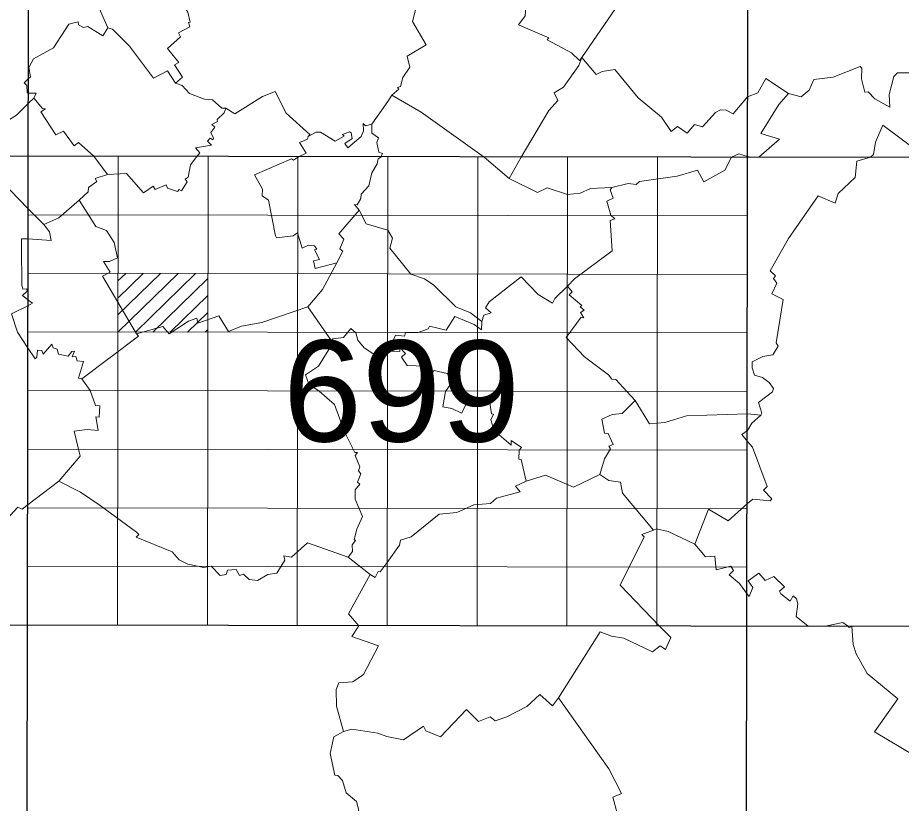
# Model space of a CAD drawing. Extents: x 487425 to 492029, y 4383576 to 4386788.
# Drawn here: x 491688.2 to 491858.4, y 4385612.4 to 4385763.8 of the extents above; entities that cross this region are included whole.
import ezdxf
from ezdxf.enums import TextEntityAlignment as Align

# ---------------------------------------------------------------- set-up
doc = ezdxf.new("R2010")
doc.units = 0
doc.header["$LTSCALE"] = 4
doc.linetypes.add('DOTTED', pattern=[1.5, 0.3, -1.2])
for name, color, linetype, lineweight in [('1', 7, 'Continuous', 13), ('2', 7, 'DOTTED', 13), ('3', 7, 'Continuous', 25)]:
    doc.layers.add(name, color=color, linetype=linetype, lineweight=lineweight)

msp = doc.modelspace()

# ---------------------------------------------------------------- linework, layer by layer
at = {"layer": '1', "lineweight": 25}
for p, q in [((491689.72, 4385375.83), (491690.51, 4385917.78)), ((491828.28, 4385375.63), (491829.07, 4385917.58)), ((491413.13, 4385737.52), (491967.37, 4385736.72)), ((491413, 4385647.19), (491967.24, 4385646.39))]:
    msp.add_line(p, q, dxfattribs=at)
at = {"layer": '1'}
for p, q in [((491707.44, 4385646.75), (491707.57, 4385737.08)), ((491724.76, 4385646.73), (491724.89, 4385737.05)), ((491742.08, 4385646.7), (491742.21, 4385737.03)), ((491759.4, 4385646.68), (491759.53, 4385737)), ((491776.72, 4385646.65), (491776.85, 4385736.98)), ((491794.04, 4385646.63), (491794.17, 4385736.95)), ((491811.36, 4385646.6), (491811.49, 4385736.93)), ((491828.8, 4385725.62), (491690.23, 4385725.82)), ((491828.78, 4385714.32), (491690.22, 4385714.52)), ((491707.52, 4385703.21), (491719.11, 4385714.48)), ((491707.52, 4385706.49), (491715.75, 4385714.48)), ((491707.53, 4385709.76), (491712.39, 4385714.49)), ((491707.53, 4385713.04), (491709.03, 4385714.49)), ((491710.89, 4385703.21), (491722.48, 4385714.47)), ((491714.24, 4385703.2), (491724.86, 4385713.52)), ((491717.6, 4385703.2), (491724.85, 4385710.25)), ((491720.96, 4385703.19), (491724.85, 4385706.98)), ((491828.77, 4385703.03), (491690.2, 4385703.24)), ((491724.31, 4385703.19), (491724.85, 4385703.7)), ((491828.75, 4385691.74), (491690.19, 4385691.94)), ((491828.73, 4385680.45), (491690.17, 4385680.66)), ((491828.72, 4385669.16), (491690.15, 4385669.36)), ((491828.7, 4385657.87), (491690.14, 4385658.07))]:
    msp.add_line(p, q, dxfattribs=at)
at = {"layer": '3', "lineweight": 13}
for p, q in [((491691.35, 4385748.25), (491690.28, 4385747.3)), ((491759.54, 4385747.61), (491756.42, 4385743.24)), ((491705.53, 4385733.58), (491702.91, 4385737.08)), ((491782.87, 4385732.8), (491778.09, 4385736.91)), ((491829.62, 4385736.87), (491828.81, 4385737.06)), ((491831.02, 4385736.88), (491829.62, 4385736.87)), ((491690.21, 4385727.03), (491693.27, 4385723.91)), ((491690.15, 4385708.26), (491687.06, 4385706.69)), ((491744.14, 4385708.03), (491748.68, 4385701.53)), ((491759.57, 4385699.53), (491759.46, 4385698.8)), ((491805.56, 4385691.73), (491807.15, 4385689.98)), ((491840.47, 4385646.56), (491844.11, 4385646.57))]:
    msp.add_line(p, q, dxfattribs=at)
for points in [[(491796.89, 4385756.12), (491804.8, 4385767.69), (491809.49, 4385772.75), (491815.82, 4385780.97), (491816.32, 4385780.89), (491817.21, 4385782.05)], [(491700.67, 4385779.48), (491699.7, 4385779.96), (491695.61, 4385777.34), (491697.18, 4385774.85), (491696.34, 4385774.41), (491695.78, 4385773.47), (491694.95, 4385773.26), (491696.62, 4385768.41), (491696.61, 4385767.35), (491696.88, 4385767.1), (491697.12, 4385767.51), (491700.2, 4385767.54), (491701.39, 4385766.82), (491703.5, 4385766.62), (491705.61, 4385761.8)], [(491775.86, 4385776.32), (491776.81, 4385774.26), (491777.06, 4385771.6), (491778.48, 4385769.4), (491779.8, 4385769.77), (491779.96, 4385770.71), (491781.34, 4385769.89), (491781.09, 4385769.45), (491784.61, 4385767.19), (491786.1, 4385765.76), (491785.99, 4385764.15), (491784.7, 4385762.42), (491790.55, 4385759.89), (491790.2, 4385759.53), (491794.94, 4385756.98), (491796.44, 4385755.55), (491796.89, 4385756.12)], [(491767.61, 4385771.14), (491766.2, 4385770.54), (491765.1, 4385769.45), (491764.2, 4385767.25), (491764.99, 4385765.82), (491764.27, 4385763.07), (491766.89, 4385758.55), (491763.24, 4385756.38), (491763.78, 4385754.26), (491762.41, 4385752.28), (491761.94, 4385750.49), (491761.36, 4385750.3), (491761.67, 4385750.03), (491760.3, 4385748.84), (491759.54, 4385747.61)], [(491719.46, 4385768), (491720.46, 4385766.68), (491720.06, 4385766.41), (491720.98, 4385764.82), (491721.46, 4385762.92), (491721.1, 4385762.84), (491721.38, 4385762), (491719.2, 4385760.87), (491719.59, 4385760.11), (491717.06, 4385757.86), (491719.27, 4385755.16), (491718.45, 4385754.66), (491720, 4385752.32), (491718.64, 4385751.19)], [(491705.61, 4385761.8), (491704.61, 4385760.25), (491701.76, 4385762.05), (491700.93, 4385761.91), (491699.97, 4385762.43), (491699.86, 4385762.99), (491698.06, 4385762.51), (491695.1, 4385757.96), (491691.29, 4385755.87), (491690.4, 4385754.16), (491690.71, 4385752.39), (491690.31, 4385752.08)], [(491718.64, 4385751.19), (491717.09, 4385753.52), (491714.38, 4385752.11), (491709.75, 4385758.3), (491706.48, 4385761.56), (491705.61, 4385761.8)], [(491796.89, 4385756.12), (491796.34, 4385754.58), (491793.39, 4385750.39), (491791.58, 4385749.3), (491792.25, 4385747.82), (491790.54, 4385745.88), (491785.22, 4385736.9)], [(491796.89, 4385756.12), (491799.66, 4385752.81), (491800.84, 4385753.42), (491803.26, 4385753.79), (491807.77, 4385748.32), (491812.27, 4385744.62), (491814.13, 4385741.82), (491815.33, 4385742.8), (491817.18, 4385741.55), (491818.6, 4385743.19), (491820.17, 4385742.75), (491822.65, 4385745.53), (491823.64, 4385746.03), (491824.68, 4385745.97), (491826.06, 4385745.24), (491828.8, 4385748.5)], [(491861.28, 4385756.42), (491861.49, 4385755.36), (491860.97, 4385753.66), (491859.95, 4385753.16), (491857.7, 4385753.13), (491856.97, 4385752.43), (491856.09, 4385748.99), (491856.25, 4385746.56), (491853.33, 4385748.15), (491852.07, 4385749.51), (491851.42, 4385749.43), (491850.77, 4385752.01), (491850.86, 4385754.08), (491850.53, 4385754.38), (491845.32, 4385752.32), (491841.57, 4385751.84), (491840.66, 4385749.83), (491839.18, 4385748.5), (491836.73, 4385749.14)], [(491690.31, 4385752.08), (491689.48, 4385751.24), (491689.97, 4385750.7), (491690.03, 4385749.29), (491690.3, 4385749.25)], [(491836.73, 4385749.14), (491832.32, 4385752.08), (491830.8, 4385749.3), (491828.8, 4385748.5)], [(491718.64, 4385751.19), (491719.88, 4385750.68), (491721.34, 4385749.14), (491724.18, 4385748.07), (491725.76, 4385747.97), (491727.53, 4385746.33), (491728.32, 4385746.33)], [(491691.35, 4385748.25), (491691.8, 4385749.22), (491690.3, 4385749.25)], [(491744.21, 4385740.88), (491744.48, 4385741.25), (491739.97, 4385745.41), (491737.81, 4385749.53), (491735.36, 4385748.56), (491730.03, 4385745.26), (491728.32, 4385746.33)], [(491760.3, 4385748.84), (491765.96, 4385745.57), (491778.09, 4385736.91)], [(491836.73, 4385749.14), (491834.85, 4385747.05), (491831.38, 4385741.48), (491834.96, 4385740.37), (491831.02, 4385736.88)], [(491678.35, 4385739.76), (491681.51, 4385741.84), (491684.02, 4385742.56), (491687.98, 4385744.99), (491690.28, 4385747.3)], [(491691.35, 4385748.25), (491693.03, 4385746.3), (491693.56, 4385746.19), (491692.69, 4385745.61), (491695.55, 4385741.18), (491697.05, 4385741.93), (491699.08, 4385739.06), (491699.96, 4385739.71), (491702.91, 4385737.08)], [(491728.32, 4385746.33), (491728.03, 4385745.43), (491726.64, 4385744.13), (491726.72, 4385743.78), (491725.61, 4385743.17), (491726.17, 4385742.68), (491725.41, 4385741.65), (491725.96, 4385740.54), (491725.82, 4385740.22), (491725.3, 4385740.59), (491724.81, 4385739.98), (491725.53, 4385739.23), (491722.48, 4385738.73), (491723.29, 4385737.71), (491722.76, 4385737.02)], [(491756.42, 4385743.24), (491755.23, 4385742.93), (491754.78, 4385743.38), (491754.84, 4385742), (491754.42, 4385740.89), (491751.81, 4385738.7), (491751.23, 4385739.56), (491752.63, 4385740.47), (491752.44, 4385741.62), (491752.13, 4385741.77), (491750.81, 4385741.24), (491751.1, 4385740.92), (491749.4, 4385739.97), (491746.57, 4385741.72), (491745.74, 4385741.74), (491744.21, 4385740.88)], [(491756.42, 4385743.24), (491756.44, 4385741.5), (491757.7, 4385740.6), (491757.4, 4385739.75), (491757.82, 4385737.87), (491758.48, 4385737.6), (491758.19, 4385736.93)], [(491868.39, 4385741.9), (491866.24, 4385739.66), (491862.7, 4385737.25), (491854.86, 4385743.09), (491853.49, 4385739.81), (491853.08, 4385737.4), (491852.48, 4385736.89)], [(491744.21, 4385740.88), (491744.06, 4385740.38), (491742.5, 4385739.7), (491743.77, 4385737.65), (491742.32, 4385736.97)], [(491679.85, 4385737.17), (491682.6, 4385733.54), (491683.39, 4385734.04), (491690.21, 4385727.03)], [(491722.76, 4385737.02), (491721.52, 4385735.4), (491721.05, 4385733.07), (491720.5, 4385732.64), (491720.85, 4385732.16), (491719.79, 4385730.42), (491719.34, 4385730.66), (491719.04, 4385730.31), (491717.06, 4385730.93), (491716.81, 4385731.54), (491714.73, 4385730.65), (491714.3, 4385731.32), (491712.45, 4385730.04), (491709.19, 4385733.78), (491705.53, 4385733.58)], [(491742.32, 4385736.97), (491741.35, 4385736.3), (491740.98, 4385736.55), (491733.86, 4385733.47), (491735.36, 4385730.73), (491735.34, 4385729.44), (491736.53, 4385728.6), (491737.89, 4385721.76), (491738.09, 4385721.36), (491741.27, 4385721.74), (491742.14, 4385722.3), (491743, 4385719.34), (491744.25, 4385719.92), (491745.41, 4385719.81), (491745.85, 4385719.17), (491745.42, 4385719.02), (491746.35, 4385717.17), (491745.21, 4385716.94), (491745.53, 4385715.44), (491749.68, 4385716.54)], [(491758.19, 4385736.93), (491757.65, 4385736.59), (491757.48, 4385735.61), (491756.44, 4385733.9), (491755.86, 4385731.4), (491754.36, 4385729.74), (491754.34, 4385728.91), (491753.61, 4385727.7), (491753.1, 4385727.75), (491754, 4385726.7)], [(491802.67, 4385731.05), (491798.58, 4385730.86), (491796.55, 4385729.98), (491794.11, 4385729.72), (491790.25, 4385730.96), (491788.34, 4385730.08), (491782.87, 4385732.8), (491785.22, 4385736.9)], [(491802.67, 4385731.05), (491805.82, 4385731.85), (491807.39, 4385731.62), (491808.02, 4385732.23), (491815.25, 4385733.25), (491819.15, 4385734.39), (491820.41, 4385732.13), (491824.42, 4385734.4), (491825.75, 4385736.87)], [(491828.81, 4385737.06), (491827.16, 4385737.54), (491825.75, 4385736.87)], [(491852.48, 4385736.89), (491849.89, 4385736.16), (491849.55, 4385733.01), (491846.25, 4385729.92), (491845.69, 4385728.04), (491842.41, 4385729.47), (491836.73, 4385721.2), (491833.15, 4385715), (491834.2, 4385714.05), (491833.8, 4385713.51), (491834.45, 4385712.61), (491833.53, 4385710.54), (491835.68, 4385709.47), (491834.35, 4385701.15), (491834.73, 4385700.45), (491833.69, 4385698.81), (491831.74, 4385698.5), (491829.71, 4385697.47), (491829.68, 4385696.32), (491830.18, 4385694.89), (491831.71, 4385694.45), (491833, 4385693.51), (491833.81, 4385692.33), (491833.66, 4385691.71)], [(491700.05, 4385728.59), (491701.81, 4385730.2), (491701.88, 4385731.08), (491703.5, 4385732.21), (491703.16, 4385732.76), (491705.53, 4385733.58)], [(491794.13, 4385712.07), (491795.46, 4385713.44), (491802.73, 4385718.82), (491802.37, 4385724.7), (491803.24, 4385725.02), (491802.47, 4385725.73), (491801.7, 4385728.45), (491802.92, 4385729), (491802.33, 4385730.6), (491802.67, 4385731.05)], [(491693.27, 4385723.91), (491696.16, 4385725.19), (491700.05, 4385728.59)], [(491700.05, 4385728.59), (491703.3, 4385723.51), (491705.35, 4385722.77), (491706.78, 4385720.44), (491707.47, 4385717.52), (491705.9, 4385716.82), (491704.74, 4385716.77), (491706.03, 4385714.73), (491704.58, 4385713.98), (491711.08, 4385702.85)], [(491754, 4385726.7), (491750.06, 4385722.11), (491751.08, 4385721.09), (491750.26, 4385719.21), (491750.86, 4385718.77), (491749.68, 4385716.54)], [(491754, 4385726.7), (491755.34, 4385724.08), (491759.51, 4385722.81)], [(491693.27, 4385723.91), (491694.37, 4385722.5), (491694.66, 4385720.87), (491690.19, 4385721.16)], [(491690.19, 4385721.16), (491688.95, 4385721.18), (491688.94, 4385719.52), (491689.04, 4385712.29), (491689.22, 4385711.48), (491690.01, 4385711.53), (491690.08, 4385711.08), (491689.18, 4385710.24), (491690.15, 4385709.39)], [(491759.51, 4385722.81), (491760.41, 4385721.27), (491759.92, 4385719.35), (491763.97, 4385714.37), (491766.61, 4385713.45), (491768.36, 4385712.23), (491772.64, 4385708.09), (491775.48, 4385706.9), (491777.63, 4385705.21)], [(491749.68, 4385716.54), (491746.97, 4385711.43), (491744.14, 4385708.03)], [(491777.63, 4385705.21), (491778, 4385706.43), (491779.43, 4385706.91), (491778.34, 4385707.85), (491779.05, 4385709), (491785.21, 4385713.81), (491788.46, 4385710.46), (491791.27, 4385708.79), (491791.67, 4385709.66), (491794.13, 4385712.07)], [(491794.13, 4385712.07), (491795.05, 4385710.95), (491794.49, 4385710.36), (491796.88, 4385708.33), (491796.57, 4385708.03), (491797.33, 4385707.43), (491796.63, 4385707), (491797.3, 4385705.91), (491796.8, 4385706.06), (491793.9, 4385702.17), (491797.41, 4385698.42), (491802.06, 4385694.94), (491802.66, 4385694.13), (491803.46, 4385694.06), (491805.56, 4385691.73)], [(491690.15, 4385709.39), (491691.06, 4385708.75), (491690.15, 4385708.26)], [(491744.14, 4385708.03), (491735.26, 4385705.03), (491731.36, 4385704.32), (491728.81, 4385703.33), (491726.95, 4385706.32), (491722.95, 4385704.93), (491722.71, 4385705.85), (491721.13, 4385705.3), (491717.38, 4385702.89), (491716.18, 4385704.3), (491711.08, 4385702.85)], [(491687.06, 4385706.69), (491688.2, 4385703.21), (491690.11, 4385700.23)], [(491759.57, 4385699.53), (491761.01, 4385702.58), (491762.71, 4385702.41), (491762.91, 4385703.07), (491765.35, 4385703.1), (491767.27, 4385703.81), (491767.58, 4385704.36), (491770.76, 4385703.58), (491772.45, 4385706.17), (491776.17, 4385704.64), (491777.58, 4385703.66), (491777.63, 4385705.21)], [(491711.08, 4385702.85), (491711.47, 4385702.41), (491700.61, 4385694.18), (491702.2, 4385691.91)], [(491748.68, 4385701.53), (491748.92, 4385701.9), (491750.98, 4385702.13), (491752.4, 4385703.88), (491753.38, 4385703.02), (491753.77, 4385701.64), (491754.97, 4385700.13), (491757.81, 4385698.3), (491759.46, 4385698.8)], [(491690.11, 4385700.23), (491691.58, 4385698.02), (491691.93, 4385698.33), (491692.02, 4385699.72), (491692.88, 4385699.63), (491693.15, 4385698.96), (491694.83, 4385700.85), (491695.04, 4385700.15), (491695.83, 4385699.92), (491696.07, 4385698.94), (491697.96, 4385698.57), (491698.67, 4385699.47), (491699.15, 4385699.52), (491698.71, 4385698.42), (491699.44, 4385698.47), (491699.69, 4385697.65), (491700.93, 4385697.51), (491699.92, 4385694.33), (491700.61, 4385694.18)], [(491748.68, 4385701.53), (491748.99, 4385701.17), (491746.2, 4385696.63), (491743.69, 4385694.95), (491744.33, 4385693.17), (491746.3, 4385691.8)], [(491759.57, 4385699.53), (491761.81, 4385699.46), (491761.84, 4385700.21), (491762.9, 4385699.09), (491762.15, 4385698.33), (491763.26, 4385696.75), (491766.65, 4385696.6), (491767.99, 4385695.42), (491768.44, 4385695.77), (491770.95, 4385695.24), (491772.12, 4385693.86), (491770.62, 4385691.75)], [(491702.2, 4385691.91), (491703.2, 4385689.03), (491704.04, 4385688.98), (491703.9, 4385686.83), (491703.27, 4385686.85), (491703.71, 4385684.23), (491701.6, 4385684.42), (491699.1, 4385684.1), (491700.26, 4385679.27), (491696.14, 4385674.46), (491690.01, 4385669.81)], [(491746.3, 4385691.8), (491749.23, 4385689.24), (491751.15, 4385683.97), (491753.16, 4385679.98), (491753.66, 4385680), (491753.26, 4385679.39), (491754.15, 4385677.21), (491753.89, 4385676.44), (491754.31, 4385675.89), (491753.66, 4385674.25), (491754.13, 4385673.87), (491753.23, 4385672.83), (491753.23, 4385670.99), (491754.65, 4385667.67), (491753.55, 4385665.25), (491753.02, 4385663.23), (491753.3, 4385663.06), (491752.68, 4385662.19), (491752.71, 4385660.92), (491751.86, 4385659.82)], [(491770.62, 4385691.75), (491770.14, 4385688.82), (491771.84, 4385688.5), (491773.7, 4385687.6), (491775.38, 4385690.83), (491778.11, 4385690.03), (491778.44, 4385690.22), (491778.47, 4385689.75), (491779.12, 4385689.99), (491779.52, 4385687.42), (491779.87, 4385687.35), (491779.39, 4385686.31), (491780.04, 4385684.22), (491783.29, 4385681.42), (491783.29, 4385682.31), (491785.25, 4385680.96), (491784.85, 4385680.41), (491784.79, 4385678.69), (491785.2, 4385678.65), (491786.18, 4385674.44)], [(491833.66, 4385691.71), (491830.93, 4385689.63), (491831.59, 4385687.6), (491831.37, 4385687.19), (491828.82, 4385687.42)], [(491807.15, 4385689.98), (491804.69, 4385687.49), (491802.76, 4385687.29), (491800.73, 4385686.42), (491801.26, 4385683.72), (491801.94, 4385683.64), (491802.91, 4385681.51), (491802.08, 4385681.21), (491802.44, 4385680.73), (491801.26, 4385678.75), (491800.39, 4385675.78)], [(491807.15, 4385689.98), (491809.91, 4385685.49), (491812.9, 4385685.76), (491817.05, 4385687.03), (491828.82, 4385687.42)], [(491831.37, 4385687.19), (491829.65, 4385685.65), (491828.81, 4385684.25)], [(491828.81, 4385684.25), (491827.74, 4385683.45), (491828.82, 4385682.12)], [(491828.82, 4385682.12), (491829.75, 4385681.01), (491832.58, 4385673.46), (491831.87, 4385672.75), (491833.47, 4385671.05), (491833.15, 4385670.69), (491829.86, 4385670.98), (491828.81, 4385670.15)], [(491800.39, 4385675.78), (491795.27, 4385673.32), (491789.91, 4385675.63), (491786.18, 4385674.44)], [(491800.39, 4385675.78), (491802.12, 4385674.62), (491804.34, 4385674.27), (491804.73, 4385672.17), (491810.69, 4385665.03)], [(491696.14, 4385674.46), (491700.35, 4385672.38), (491704.09, 4385669.77), (491711.1, 4385664.67), (491711.53, 4385664.22), (491711.06, 4385663.66), (491717.98, 4385660.82), (491719.3, 4385659.28), (491720.98, 4385658.46), (491724.08, 4385657.81), (491725.47, 4385658.09), (491727.2, 4385656.3), (491728.36, 4385656.48), (491728.66, 4385657.3), (491730.31, 4385657.47), (491730.95, 4385656.27), (491731.75, 4385656.57), (491732.84, 4385655.55), (491734.4, 4385655.32), (491736.4, 4385656.48), (491738.14, 4385656.72), (491739.7, 4385659.24), (491739.5, 4385660.07), (491740.98, 4385659.8), (491744.05, 4385662.61), (491751.86, 4385659.82), (491756.13, 4385656.51)], [(491786.18, 4385674.44), (491784.12, 4385673.53), (491785.02, 4385672.41), (491780.49, 4385671.21), (491779.33, 4385670.16), (491776.1, 4385669.94), (491772.82, 4385668.43), (491769.41, 4385668.11), (491764.05, 4385663.74), (491761.96, 4385663.12), (491761.77, 4385662.12), (491759.39, 4385658.79)], [(491828.81, 4385670.15), (491825.08, 4385666.8), (491821.33, 4385669.1), (491818.65, 4385662.31)], [(491690.01, 4385669.81), (491689.1, 4385669.06), (491688.28, 4385669.45), (491686.06, 4385667.05), (491686.38, 4385666.75), (491684.19, 4385665.61), (491685, 4385664.98), (491683.89, 4385663.71), (491682.59, 4385662.51), (491681.98, 4385662.85), (491678.41, 4385659.4), (491676.66, 4385655.85), (491674.05, 4385652.11), (491667.51, 4385648.92), (491663.98, 4385648.51)], [(491810.69, 4385665.03), (491808.43, 4385664.17), (491808.91, 4385663.73), (491804.3, 4385654.46), (491811.85, 4385646.56)], [(491818.65, 4385662.31), (491813.56, 4385664.79), (491811.28, 4385665.26), (491810.69, 4385665.03)], [(491818.65, 4385662.31), (491820.71, 4385659.89), (491822.51, 4385660.03), (491822.8, 4385657.38), (491825.59, 4385658.07), (491826.14, 4385657.24), (491825.29, 4385656.42), (491827.29, 4385654.78), (491828.81, 4385652.64)], [(491759.39, 4385658.79), (491758.06, 4385656.99), (491757.67, 4385657.08), (491757.09, 4385655.88), (491756.13, 4385656.51)], [(491756.13, 4385656.51), (491751.93, 4385648.93), (491753.95, 4385646.62)], [(491828.81, 4385652.64), (491829.11, 4385652.27), (491829.86, 4385653.99), (491828.93, 4385655.29), (491830.98, 4385656.75), (491832.2, 4385655.3), (491833.86, 4385656.1), (491835.91, 4385654.08), (491835, 4385653.25), (491835.21, 4385652.74), (491837, 4385651.34), (491837.63, 4385652.37), (491838.23, 4385651.81), (491838.49, 4385650.84), (491838.16, 4385648.36), (491840.47, 4385646.56)], [(491750.99, 4385626.23), (491749.63, 4385631.13), (491749.58, 4385634.31), (491750.06, 4385635.59), (491752.77, 4385635.83), (491754.85, 4385637.24), (491757.74, 4385642.73), (491752.59, 4385644.54), (491753.95, 4385646.62)], [(491792.42, 4385632.74), (491800.43, 4385645.46), (491802.64, 4385644.58), (491805.02, 4385644.19), (491810.54, 4385641.6), (491811.99, 4385642.73), (491812.99, 4385642.02), (491814.03, 4385644.36), (491811.85, 4385646.56)], [(491844.11, 4385646.57), (491847.17, 4385647.24), (491848.08, 4385646.57)], [(491848.08, 4385646.57), (491848.4, 4385646.27), (491848.94, 4385646.44), (491849.17, 4385642.99), (491849.75, 4385641.19), (491851.85, 4385637.39), (491857.79, 4385632.55), (491853.27, 4385626.15), (491861.07, 4385621.55), (491882.1, 4385613.03), (491883.06, 4385613.04)], [(491759.33, 4385625.26), (491762.55, 4385624.65), (491766.37, 4385627.23), (491766.88, 4385626.37), (491769.68, 4385625.19), (491774.68, 4385630.49), (491776.97, 4385628.19), (491779.24, 4385629.04), (491780.19, 4385628.28), (491782.43, 4385629.05), (491786.3, 4385631.08), (491788.81, 4385633.37), (491791.25, 4385631.2), (491792.42, 4385632.74)], [(491792.42, 4385632.74), (491802.13, 4385619.04), (491804.51, 4385614.3), (491802.84, 4385613.6), (491804.51, 4385607.39), (491807.29, 4385607.56), (491807.73, 4385607.06), (491809.53, 4385601.4)], [(491750.99, 4385626.23), (491749.14, 4385625.23), (491748.41, 4385622), (491749.32, 4385617.84), (491749.91, 4385617.74), (491750.77, 4385616.8), (491751.49, 4385614.41), (491753.52, 4385612.74), (491753.96, 4385611.06), (491751.87, 4385607.25), (491749.76, 4385605.19), (491747.46, 4385604.39), (491745.31, 4385601.48)], [(491750.99, 4385626.23), (491752.57, 4385626.69), (491757.59, 4385625.94), (491759.33, 4385625.26)]]:
    msp.add_lwpolyline(points, dxfattribs=at)

# ---------------------------------------------------------------- texts
at = {"layer": '2', "width": 1.05}
msp.add_text('699', height=19.5, rotation=359.917, dxfattribs=at).set_placement((491762.15, 4385682.09), align=Align.CENTER)

doc.saveas('drawing.dxf')
